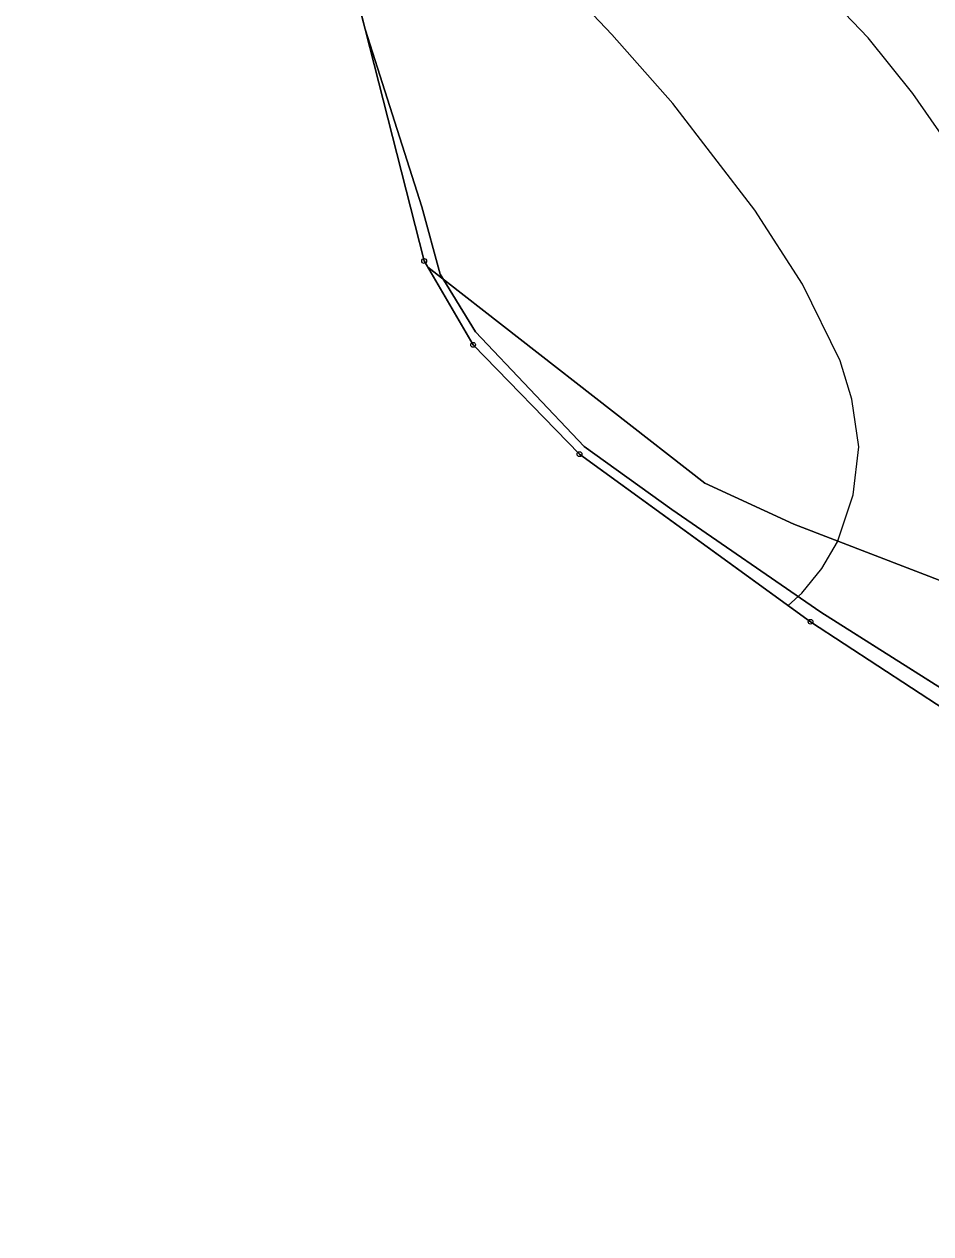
# Model space of a CAD drawing. Extents: x -706130 to -698555, y -971544 to -967260.
# Drawn here: x -705208.8 to -705019.6, y -971438.8 to -971186.4 of the extents above; entities that cross this region are included whole.
import ezdxf

# ---------------------------------------------------------------- set-up
doc = ezdxf.new("R2010")
doc.units = 0
for name, color, linetype in [('BPEJ hranice S', 7, 'Continuous'), ('BPEJ I-II trida ochrany S', 7, 'Continuous'), ('Hranice řešeného území', 7, 'Continuous'), ('KN_Hranice obce', 7, 'Continuous'), ('KN_Hranice_katastrální území', 7, 'Continuous'), ('KN_Hranice_parcel', 7, 'Continuous'), ('KN_Polygon parcely', 7, 'Continuous'), ('KN_POZEMKY_2_ORNA PUDA', 7, 'Continuous'), ('KN_POZEMKY_7_TTP', 7, 'Continuous'), ('KN_Značky bodu BP', 7, 'Continuous'), ('Plochy zemědělské všeobecné CELEK S', 7, 'Continuous'), ('Povodi vodniho toku S', 7, 'Continuous'), ('Regulační bloky v krajině S', 7, 'Continuous'), ('VÝŠKOPIS_vrstevnice hlavní', 7, 'Continuous')]:
    doc.layers.add(name, color=color, linetype=linetype)

msp = doc.modelspace()

# ---------------------------------------------------------------- linework, layer by layer
at = {"layer": 'BPEJ hranice S'}
msp.add_line((-705067.49, -971294.58), (-705044.69, -971311.11), dxfattribs=at)
for points in [[(-705208.77, -970856.58), (-705208.82, -970881.05), (-705203.39, -970938.45), (-705202.51, -970968.41), (-705195.17, -970984.83), (-705171.5, -971023.43), (-705158.96, -971097.02), (-705157.72, -971104.29), (-705155.35, -971118.19), (-705137.68, -971187.49), (-705125.34, -971235.85), (-705115.12, -971253.34), (-705092.92, -971276.14), (-705067.49, -971294.58)], [(-705044.69, -971311.11), (-705067.49, -971294.58), (-705067.49, -971294.58)], [(-705067.49, -971294.58), (-705067.49, -971294.58), (-705044.69, -971311.11)], [(-705044.69, -971311.11), (-704974.45, -971357.04), (-704914.67, -971393.46)]]:
    msp.add_lwpolyline(points, dxfattribs=at)
at = {"layer": 'BPEJ I-II trida ochrany S'}
for p, q in [((-705137.68, -971187.49), (-705125.34, -971235.85)), ((-705125.34, -971235.85), (-705115.12, -971253.34)), ((-705115.12, -971253.34), (-705092.92, -971276.14)), ((-705092.92, -971276.14), (-705067.49, -971294.58)), ((-705067.49, -971294.58), (-705067.49, -971294.58)), ((-705067.49, -971294.58), (-705044.69, -971311.11))]:
    msp.add_line(p, q, dxfattribs=at)
for points in [[(-705157.72, -971104.29), (-705155.35, -971118.19), (-705137.68, -971187.49)], [(-705044.69, -971311.11), (-704974.45, -971357.04), (-704914.67, -971393.46)]]:
    msp.add_lwpolyline(points, dxfattribs=at)
at = {"layer": 'Hranice řešeného území'}
msp.add_lwpolyline([(-704682.53, -971423.59), (-704690.13, -971425.56), (-704696.01, -971426.68), (-704713.64, -971431.41), (-704734.78, -971437.08), (-704730.83, -971433.88), (-704746.95, -971436.31), (-704758.8, -971437.6), (-704781.03, -971438.79), (-704817.91, -971433.8), (-704880.75, -971402.68), (-704891.72, -971400.18), (-704912.6, -971400.72), (-704912.87, -971394.56), (-704974.45, -971357.04), (-705044.69, -971311.11), (-705092.92, -971276.14), (-705115.12, -971253.34), (-705125.34, -971235.85), (-705137.68, -971187.49), (-705155.35, -971118.19)], dxfattribs=at)
at = {"layer": 'KN_Hranice obce'}
msp.add_lwpolyline([(-705155.35, -971118.19), (-705137.68, -971187.49), (-705125.34, -971235.85), (-705115.12, -971253.34), (-705092.92, -971276.14), (-705044.69, -971311.11), (-704974.45, -971357.04), (-704912.87, -971394.56), (-704912.6, -971400.72), (-704891.72, -971400.18), (-704880.75, -971402.68), (-704817.91, -971433.8), (-704781.03, -971438.79), (-704758.8, -971437.6), (-704746.95, -971436.31), (-704730.83, -971433.88), (-704734.78, -971437.08), (-704713.64, -971431.41), (-704696.01, -971426.68), (-704690.13, -971425.56), (-704682.53, -971423.59)], dxfattribs=at)
at = {"layer": 'KN_Hranice_katastrální území'}
msp.add_lwpolyline([(-705155.35, -971118.19), (-705137.68, -971187.49), (-705125.34, -971235.85), (-705115.12, -971253.34), (-705092.92, -971276.14), (-705044.69, -971311.11), (-704974.45, -971357.04), (-704912.87, -971394.56), (-704912.6, -971400.72), (-704891.72, -971400.18), (-704880.75, -971402.68), (-704817.91, -971433.8), (-704781.03, -971438.79), (-704758.8, -971437.6), (-704746.95, -971436.31), (-704730.83, -971433.88), (-704734.78, -971437.08), (-704713.64, -971431.41), (-704696.01, -971426.68), (-704690.13, -971425.56), (-704682.53, -971423.59)], dxfattribs=at)
at = {"layer": 'KN_Hranice_parcel'}
msp.add_line((-705137.68, -971187.49), (-705125.34, -971235.85), dxfattribs=at)
for points in [[(-705157.72, -971104.29), (-705155.35, -971118.19), (-705137.68, -971187.49)], [(-705137.68, -971187.49), (-705125.79, -971224.58), (-705121.98, -971238.63), (-705114.63, -971250.64), (-705091.96, -971274.52), (-705073.64, -971287.71), (-705042.57, -971309.08), (-704999.74, -971336.16), (-704920.8, -971384.42), (-704907.64, -971386.77), (-704893.31, -971390.77), (-704868.65, -971398.47)], [(-705125.34, -971235.85), (-705115.12, -971253.34), (-705092.92, -971276.14), (-705044.69, -971311.11), (-704974.45, -971357.04), (-704912.87, -971394.56)]]:
    msp.add_lwpolyline(points, dxfattribs=at)
at = {"layer": 'KN_Polygon parcely'}
msp.add_lwpolyline([(-705155.35, -971118.19), (-705137.68, -971187.49), (-705125.79, -971224.58), (-705121.98, -971238.63), (-705114.63, -971250.64), (-705091.96, -971274.52), (-705073.64, -971287.71), (-705042.57, -971309.08), (-704999.74, -971336.16)], dxfattribs=at)
msp.add_lwpolyline([(-705092.92, -971276.14), (-705044.69, -971311.11), (-704974.45, -971357.04), (-704912.87, -971394.56), (-704891.96, -971392.9), (-704868.65, -971398.47), (-704893.31, -971390.77), (-704907.64, -971386.77), (-704920.8, -971384.42), (-704999.74, -971336.16), (-705042.57, -971309.08), (-705073.64, -971287.71), (-705091.96, -971274.52), (-705114.63, -971250.64), (-705121.98, -971238.63), (-705125.79, -971224.58), (-705137.68, -971187.49), (-705125.34, -971235.85), (-705115.12, -971253.34)], close=True, dxfattribs=at)
at = {"layer": 'KN_POZEMKY_2_ORNA PUDA'}
for p, q in [((-705137.68, -971187.49), (-705155.35, -971118.19)), ((-705125.79, -971224.58), (-705137.68, -971187.49)), ((-705121.98, -971238.63), (-705125.79, -971224.58)), ((-705114.63, -971250.64), (-705121.98, -971238.63)), ((-705091.96, -971274.52), (-705114.63, -971250.64)), ((-705073.64, -971287.71), (-705091.96, -971274.52)), ((-705042.57, -971309.08), (-705073.64, -971287.71)), ((-704999.74, -971336.16), (-705042.57, -971309.08))]:
    msp.add_line(p, q, dxfattribs=at)
at = {"layer": 'KN_POZEMKY_7_TTP'}
for p, q in [((-705125.34, -971235.85), (-705137.68, -971187.49)), ((-705137.68, -971187.49), (-705125.79, -971224.58)), ((-705125.79, -971224.58), (-705121.98, -971238.63)), ((-705115.12, -971253.34), (-705125.34, -971235.85)), ((-705121.98, -971238.63), (-705114.63, -971250.64)), ((-705114.63, -971250.64), (-705091.96, -971274.52)), ((-705092.92, -971276.14), (-705115.12, -971253.34)), ((-705044.69, -971311.11), (-705092.92, -971276.14)), ((-705091.96, -971274.52), (-705073.64, -971287.71)), ((-705073.64, -971287.71), (-705042.57, -971309.08)), ((-705042.57, -971309.08), (-704999.74, -971336.16)), ((-704974.45, -971357.04), (-705044.69, -971311.11))]:
    msp.add_line(p, q, dxfattribs=at)
at = {"layer": 'KN_Značky bodu BP'}
for centre, radius in [((-705125.34, -971235.85), 0.5), ((-705125.34, -971235.85), 0.0303), ((-705115.12, -971253.34), 0.5), ((-705115.12, -971253.34), 0.0303), ((-705092.92, -971276.14), 0.5), ((-705092.92, -971276.14), 0.0303), ((-705044.69, -971311.11), 0.5), ((-705044.69, -971311.11), 0.0303)]:
    msp.add_circle(centre, radius, dxfattribs=at)
at = {"layer": 'Plochy zemědělské všeobecné CELEK S'}
msp.add_lwpolyline([(-705208.82, -970881.05), (-705203.39, -970938.45), (-705202.51, -970968.41), (-705195.17, -970984.83), (-705171.5, -971023.43), (-705158.96, -971097.02), (-705157.72, -971104.29), (-705155.35, -971118.19), (-705137.68, -971187.49), (-705125.34, -971235.85), (-705115.12, -971253.34), (-705092.92, -971276.14), (-705044.69, -971311.11), (-704974.45, -971357.04), (-704912.87, -971394.56), (-704912.6, -971400.72), (-704891.72, -971400.18), (-704880.75, -971402.68), (-704817.91, -971433.8), (-704781.03, -971438.79), (-704758.8, -971437.6), (-704746.95, -971436.31), (-704730.83, -971433.88)], dxfattribs=at)
at = {"layer": 'Povodi vodniho toku S'}
for points in [[(-705208.82, -970881.05), (-705203.39, -970938.45), (-705202.51, -970968.41), (-705195.17, -970984.83), (-705171.5, -971023.43), (-705158.96, -971097.02), (-705157.72, -971104.29), (-705155.35, -971118.19), (-705137.68, -971187.49), (-705125.34, -971235.85), (-705124.58, -971237.16)], [(-705124.58, -971237.16), (-705066.73, -971282.21), (-705048.17, -971290.72), (-704966.01, -971322.36), (-704912.68, -971324.61), (-704850.01, -971290.77), (-704789.63, -971256.64), (-704724.24, -971255.79), (-704654.65, -971276.47), (-704609.18, -971303.34), (-704556.53, -971328.82), (-704481.76, -971345.51), (-704409.39, -971346.11), (-704397.56, -971340.41), (-704380.79, -971339.95), (-704324.49, -971319.27), (-704295.05, -971305.37)], [(-705124.58, -971237.16), (-705115.12, -971253.34), (-705092.92, -971276.14), (-705044.69, -971311.11), (-704974.45, -971357.04), (-704912.87, -971394.56), (-704912.6, -971400.72), (-704891.72, -971400.18), (-704880.75, -971402.68), (-704817.91, -971433.8), (-704781.03, -971438.79), (-704758.8, -971437.6), (-704746.95, -971436.31), (-704730.83, -971433.88), (-704734.78, -971437.08), (-704713.64, -971431.41), (-704696.01, -971426.68), (-704690.13, -971425.56), (-704682.53, -971423.59)], [(-704295.05, -971305.37), (-704324.49, -971319.27), (-704380.79, -971339.95), (-704397.56, -971340.41), (-704409.39, -971346.11), (-704481.76, -971345.51), (-704556.53, -971328.82), (-704609.18, -971303.34), (-704654.65, -971276.47), (-704724.24, -971255.79), (-704789.63, -971256.64), (-704850.01, -971290.77), (-704912.68, -971324.61), (-704966.01, -971322.36), (-705048.17, -971290.72), (-705066.73, -971282.21), (-705124.58, -971237.16)]]:
    msp.add_lwpolyline(points, dxfattribs=at)
at = {"layer": 'Regulační bloky v krajině S'}
msp.add_lwpolyline([(-705208.82, -970881.05), (-705203.39, -970938.45), (-705202.51, -970968.41), (-705195.17, -970984.83), (-705171.5, -971023.43), (-705158.96, -971097.02), (-705157.72, -971104.29), (-705155.35, -971118.19), (-705137.68, -971187.49), (-705125.34, -971235.85), (-705115.12, -971253.34), (-705092.92, -971276.14), (-705044.69, -971311.11), (-704974.45, -971357.04), (-704912.87, -971394.56), (-704912.6, -971400.72), (-704891.72, -971400.18), (-704880.75, -971402.68), (-704817.91, -971433.8), (-704781.03, -971438.79), (-704758.8, -971437.6), (-704746.95, -971436.31), (-704730.83, -971433.88)], dxfattribs=at)
at = {"layer": 'VÝŠKOPIS_vrstevnice hlavní'}
for points in [[(-705049.37, -971307.71), (-705046.48, -971305.17), (-705042.34, -971300.03), (-705039.06, -971294.47), (-705035.78, -971284.62), (-705034.64, -971274.64), (-705036.06, -971264.65), (-705038.49, -971256.66), (-705046.34, -971240.68), (-705056.32, -971225.27), (-705073.44, -971203.02), (-705086.14, -971188.61), (-705122.95, -971149.8), (-705138.36, -971132.39), (-705152.77, -971114.13), (-705157.2, -971107.37)], [(-704992.41, -971289.76), (-704994.69, -971284.05), (-704998.83, -971268.36), (-705004.68, -971238.4), (-705011.1, -971220.99), (-705016.8, -971210.29), (-705023.36, -971200.88), (-705032.64, -971189.32), (-705044.05, -971177.34)]]:
    msp.add_lwpolyline(points, dxfattribs=at)

doc.saveas('drawing.dxf')
